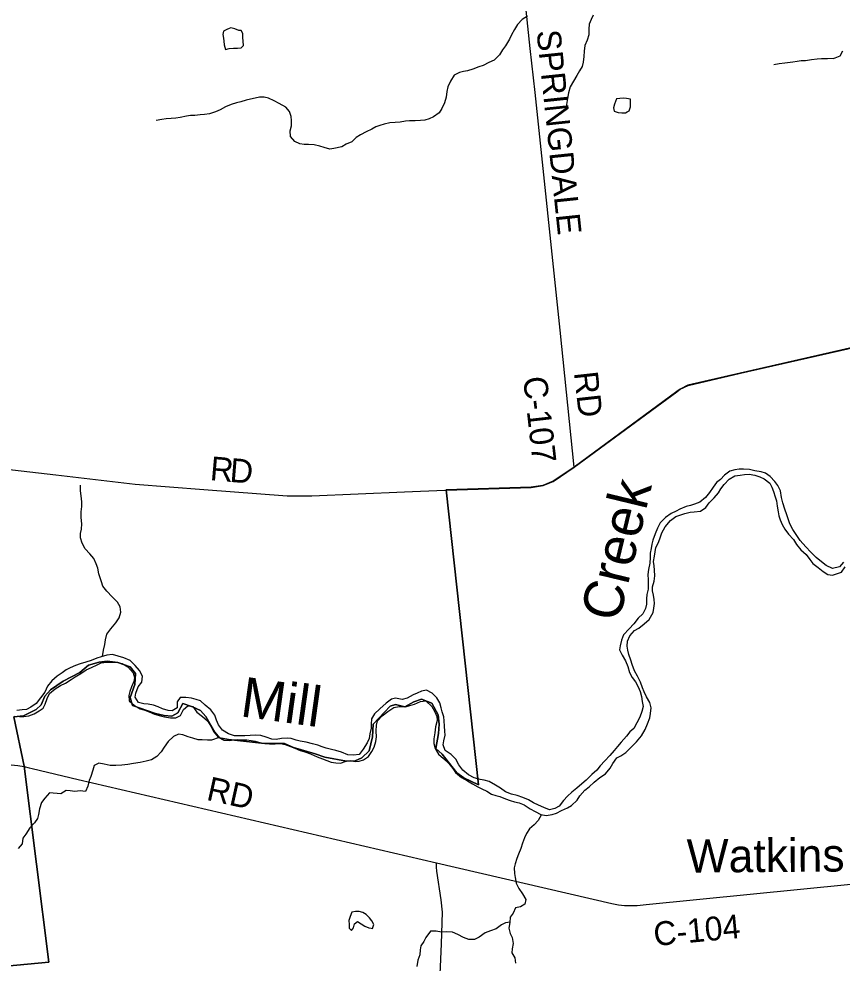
# Model space of a CAD drawing. Extents: x 114604 to 551442, y 316898 to 567001.
# Drawn here: x 125892 to 136236, y 477053 to 488914 of the extents above; entities that cross this region are included whole.
import ezdxf

# ---------------------------------------------------------------- set-up
doc = ezdxf.new("R2010")
doc.units = 0
for name, color, linetype in [('_CIVIL_CONSTRUCTION', 7, 'Continuous'), ('GE_P_Alignment_500_Bearings', 7, 'Continuous'), ('GE_P_Alignment_500_Distances', 7, 'Continuous'), ('MT_X_Edge_Line', 7, 'Continuous'), ('PM_P_Cells', 7, 'Continuous'), ('PM_P_CL_Double_Solid', 7, 'Continuous'), ('PM_P_Stop_Line', 7, 'Continuous')]:
    doc.layers.add(name, color=color, linetype=linetype)

msp = doc.modelspace()

# ---------------------------------------------------------------- linework, layer by layer
at = {"layer": 'GE_P_Alignment_500_Bearings'}
for points in [[(132871, 483282), (132693, 485006), (132378, 487991), (132317, 488542), (132050, 491119)], [(131246, 482994), (131261, 482995), (132330, 483029), (132478, 483051), (132607, 483105), (132871, 483282), (134160, 484229), (134203, 484261), (134300, 484311), (134958, 484462), (137249, 484985), (138544, 485286), (138614, 485298)], [(122753, 483665), (122822, 483639), (122903, 483613), (122995, 483589), (123056, 483575), (123132, 483561), (123287, 483539), (123517, 483510), (123774, 483483), (126358, 483185), (127355, 483070), (128217, 483002), (129264, 482923), (129575, 482925), (130736, 482975), (131246, 482994)], [(122148, 479305), (122286, 479310), (125633, 479540), (125793, 479544), (125879, 479536), (125960, 479523), (126022, 479508)], [(126022, 479508), (126059, 479500), (126637, 479361), (131141, 478313), (133344, 477802), (133428, 477787), (133500, 477777), (133570, 477775), (133660, 477779), (133774, 477789), (137020, 478113)], [(131812, 470803), (131143, 475591), (131132, 475674), (131127, 475772), (131150, 476148), (131202, 477294), (131216, 477694), (131200, 477848), (131144, 478209), (131139, 478259), (131141, 478313)]]:
    msp.add_lwpolyline(points, dxfattribs=at)
at = {"layer": 'GE_P_Alignment_500_Distances'}
for points in [[(122913, 476750), (126269, 477064), (125958, 479526), (125830, 480149), (125948, 480161), (126108, 480239), (126170, 480298), (126219, 480405), (126289, 480486), (126447, 480595), (126659, 480703), (126767, 480794), (126901, 480834), (127003, 480846), (127134, 480831), (127291, 480776), (127356, 480692), (127347, 480554), (127290, 480390), (127319, 480288), (127608, 480190), (127717, 480162), (127813, 480157), (127889, 480198), (127953, 480313), (128074, 480271), (128174, 480226), (128241, 480150), (128353, 479956), (128414, 479884), (128527, 479861), (128942, 479818), (129230, 479812), (129343, 479762), (129614, 479684), (129737, 479639), (130010, 479588), (130119, 479595), (130201, 479632), (130295, 479719), (130334, 479894), (130344, 480055), (130558, 480282), (130624, 480302), (130742, 480271), (130854, 480334), (130951, 480367), (131081, 480318), (131161, 480171), (131174, 480053), (131165, 479936), (131132, 479751), (131209, 479677), (131395, 479442), (131484, 479380), (131667, 479291), (131260, 482998), (132329, 483032), (132477, 483054), (132606, 483108), (132870, 483285), (134158, 484232), (134202, 484264), (134298, 484314), (134957, 484465), (137248, 484988)], [(137248, 484988), (134957, 484465), (134298, 484314), (134202, 484264), (134158, 484232), (132870, 483285), (132606, 483108), (132477, 483054), (132329, 483032), (131260, 482998), (131667, 479291), (131484, 479380), (131395, 479442), (131209, 479677), (131132, 479751), (131165, 479936), (131174, 480053), (131161, 480171), (131081, 480318), (130951, 480367), (130854, 480334), (130742, 480271), (130624, 480302), (130558, 480282), (130344, 480055), (130334, 479894), (130295, 479719), (130201, 479632), (130119, 479595), (130010, 479588), (129737, 479639), (129614, 479684), (129343, 479762), (129230, 479812), (128942, 479818), (128527, 479861), (128414, 479884), (128353, 479956), (128241, 480150), (128174, 480226), (128074, 480271), (127953, 480313), (127889, 480198), (127813, 480157), (127717, 480162), (127608, 480190), (127319, 480288), (127290, 480390), (127347, 480554), (127356, 480692), (127291, 480776), (127134, 480831), (127003, 480846), (126901, 480834), (126767, 480794), (126659, 480703), (126447, 480595), (126289, 480486), (126219, 480405), (126170, 480298), (126108, 480239), (125948, 480161), (125830, 480149), (125958, 479526), (126269, 477064), (122913, 476750)]]:
    msp.add_lwpolyline(points, dxfattribs=at)
at = {"layer": 'MT_X_Edge_Line'}
for points in [[(128489, 488531), (128535, 488541), (128587, 488547), (128637, 488546), (128683, 488552), (128715, 488578), (128710, 488635), (128706, 488679), (128704, 488731), (128684, 488767), (128654, 488767), (128604, 488791), (128556, 488803), (128533, 488794)], [(128533, 488794), (128506, 488783), (128464, 488759), (128454, 488717), (128464, 488673), (128467, 488633), (128473, 488589), (128489, 488531)], [(133400, 487912), (133374, 487841), (133365, 487799), (133371, 487755), (133421, 487737), (133469, 487735), (133515, 487733), (133537, 487747)], [(133537, 487747), (133559, 487761), (133576, 487811), (133578, 487861), (133576, 487905), (133528, 487915), (133484, 487917), (133442, 487915), (133400, 487912)], [(130076, 477693), (130054, 477637), (130036, 477587), (130040, 477537), (130044, 477494), (130070, 477462), (130096, 477498), (130108, 477546), (130146, 477574), (130192, 477546), (130240, 477518), (130290, 477496), (130317, 477493)], [(130317, 477493), (130336, 477490), (130350, 477540), (130326, 477584), (130298, 477624), (130254, 477662), (130212, 477687), (130166, 477701), (130122, 477703), (130076, 477693)]]:
    msp.add_lwpolyline(points, dxfattribs=at)
at = {"layer": 'PM_P_Cells'}
for points in [[(132281, 488949), (132215, 488907), (132157, 488843), (132119, 488781), (132083, 488713), (132058, 488660), (132008, 488576), (131968, 488524), (131932, 488464), (131864, 488394), (131796, 488366), (131726, 488330), (131670, 488312), (131594, 488284), (131530, 488260), (131480, 488252), (131430, 488241), (131362, 488207), (131315, 488134), (131283, 488062), (131271, 488002), (131259, 487930), (131239, 487860), (131207, 487788), (131171, 487734), (131101, 487684), (131047, 487658), (130991, 487644), (130937, 487636), (130872, 487632), (130802, 487634), (130750, 487628), (130682, 487616), (130620, 487614), (130552, 487610), (130480, 487591), (130428, 487577), (130376, 487557), (130326, 487527), (130254, 487495), (130186, 487459), (130130, 487423), (130076, 487371), (130004, 487339), (129948, 487307), (129848, 487287), (129798, 487279), (129726, 487297), (129674, 487315), (129602, 487333), (129530, 487335), (129478, 487335), (129424, 487345), (129358, 487376), (129304, 487438), (129302, 487510), (129316, 487570), (129316, 487636), (129312, 487688), (129292, 487752), (129246, 487804), (129164, 487853), (129100, 487885), (129028, 487919), (128976, 487929), (128914, 487929), (128746, 487893), (128682, 487873), (128628, 487859), (128560, 487837), (128488, 487811), (128420, 487771), (128362, 487747), (128288, 487721), (128224, 487712), (128170, 487708)], [(133109, 488960), (133081, 488906), (133059, 488850), (133055, 488785), (133053, 488713), (133031, 488645), (133003, 488581), (132996, 488509), (132992, 488441), (132982, 488371), (132970, 488317), (132938, 488261), (132904, 488205), (132862, 488133), (132818, 488062), (132798, 487986), (132787, 487914), (132771, 487840), (132767, 487790)], [(136126, 488415), (136213, 488449), (136247, 488515)], [(136126, 488415), (136053, 488411), (135977, 488413), (135923, 488407), (135853, 488399), (135775, 488389), (135723, 488389), (135671, 488378), (135617, 488372), (135517, 488360), (135447, 488348), (135379, 488338)], [(128170, 487708), (128104, 487700), (128048, 487700), (127998, 487694), (127918, 487676), (127866, 487668), (127804, 487664), (127742, 487658), (127690, 487652), (127616, 487636)], [(136116, 482009), (136037, 482048), (135977, 482096), (135911, 482149), (135841, 482215), (135779, 482281), (135711, 482361), (135665, 482425), (135617, 482499), (135578, 482572), (135540, 482684), (135518, 482756), (135492, 482836), (135474, 482902), (135460, 482984), (135430, 483051), (135392, 483103), (135334, 483167), (135273, 483209), (135217, 483225), (135139, 483239), (135071, 483253), (134997, 483260), (134942, 483256), (134890, 483250), (134824, 483234), (134758, 483184), (134708, 483130), (134658, 483092), (134614, 483030), (134570, 482964), (134518, 482902), (134450, 482845), (134382, 482818), (134332, 482802), (134276, 482788), (134199, 482754), (134149, 482732), (134087, 482702), (134015, 482650), (133949, 482586), (133915, 482516), (133885, 482445), (133857, 482365), (133847, 482315), (133837, 482261), (133826, 482201), (133826, 482147), (133818, 482077), (133802, 481997), (133796, 481937), (133798, 481867), (133800, 481817), (133800, 481750), (133782, 481682), (133776, 481630), (133777, 481564), (133767, 481506), (133733, 481442), (133675, 481388), (133619, 481316), (133561, 481252), (133489, 481176), (133465, 481108), (133446, 481040), (133438, 480988), (133472, 480921), (133516, 480849), (133544, 480779), (133566, 480705), (133600, 480639), (133640, 480587), (133672, 480525), (133700, 480464), (133715, 480402), (133725, 480340), (133737, 480276), (133721, 480212), (133693, 480144), (133657, 480072), (133619, 480000), (133569, 479958), (133527, 479904), (133460, 479830), (133414, 479776), (133370, 479724), (133318, 479662), (133254, 479594), (133196, 479530), (133154, 479475), (133092, 479421), (133020, 479353), (132965, 479305), (132901, 479249), (132841, 479199), (132787, 479149), (132735, 479097)], [(132317, 478992), (132381, 478958), (132451, 478921), (132519, 478907), (132591, 478919), (132647, 478937), (132711, 478969), (132785, 479005), (132835, 479035), (132905, 479099), (132941, 479155), (133003, 479225), (133057, 479267), (133120, 479327), (133192, 479383), (133264, 479429), (133322, 479501), (133354, 479561), (133404, 479633), (133456, 479659), (133520, 479701), (133580, 479761), (133651, 479833), (133717, 479909), (133763, 479986), (133791, 480060), (133821, 480136), (133829, 480188), (133835, 480258), (133819, 480326), (133776, 480400), (133750, 480462), (133728, 480512), (133702, 480583), (133664, 480657), (133628, 480725), (133596, 480805), (133582, 480859), (133554, 480931), (133542, 480985), (133534, 481036), (133539, 481098), (133567, 481166), (133629, 481232), (133681, 481260), (133747, 481314), (133811, 481368), (133861, 481456), (133871, 481514), (133877, 481572), (133876, 481622), (133868, 481676), (133854, 481728), (133854, 481778), (133874, 481853), (133884, 481917), (133880, 481989), (133874, 482045), (133868, 482099), (133878, 482165), (133889, 482221), (133897, 482273), (133925, 482327), (133947, 482385), (133971, 482459), (134013, 482535), (134079, 482612), (134145, 482662), (134195, 482682), (134261, 482701), (134327, 482717), (134377, 482721), (134458, 482731), (134524, 482775), (134566, 482837), (134630, 482899), (134684, 482959), (134714, 483013), (134752, 483065), (134818, 483132), (134886, 483176), (134956, 483183), (135008, 483191), (135068, 483197), (135138, 483181), (135204, 483161), (135258, 483137), (135326, 483083), (135352, 483031), (135374, 482977), (135396, 482912), (135410, 482860), (135422, 482792), (135434, 482722), (135440, 482670), (135456, 482620), (135484, 482564), (135515, 482504), (135561, 482443), (135625, 482375), (135663, 482311)], [(126944, 480905), (126955, 480986), (126973, 481054), (126979, 481114), (126999, 481184), (127049, 481254), (127109, 481326), (127153, 481392), (127173, 481462), (127164, 481530), (127132, 481586), (127066, 481655), (126996, 481727), (126948, 481787), (126928, 481841), (126914, 481891), (126898, 481945), (126882, 482015), (126864, 482068), (126832, 482134), (126785, 482194), (126723, 482256), (126687, 482328), (126667, 482396), (126665, 482448), (126679, 482505), (126681, 482573), (126675, 482653), (126675, 482723), (126681, 482791), (126682, 482849), (126674, 482923), (126668, 482987), (126666, 483057)], [(135663, 482311), (135717, 482243), (135783, 482185), (135831, 482123), (135869, 482072), (135935, 482024), (135997, 481974), (136057, 481936), (136117, 481926)], [(136253, 482089), (136202, 482031), (136116, 482009)], [(136117, 481926), (136228, 481963), (136276, 482031)], [(127354, 480394), (127362, 480446), (127392, 480522), (127436, 480584), (127446, 480657), (127406, 480727), (127352, 480793), (127290, 480853), (127211, 480889), (127141, 480911), (127067, 480929), (126997, 480920), (126926, 480900), (126872, 480884), (126802, 480856), (126732, 480834), (126660, 480814), (126604, 480792), (126538, 480764), (126486, 480738), (126434, 480700), (126374, 480658), (126306, 480600), (126250, 480534), (126216, 480458), (126165, 480384), (126111, 480316), (126041, 480268), (125989, 480240), (125935, 480234), (125867, 480228)], [(125837, 480156), (125901, 480152), (125955, 480152), (126019, 480158), (126085, 480186), (126147, 480221), (126197, 480255), (126221, 480308), (126249, 480378), (126278, 480438), (126346, 480498), (126416, 480542), (126476, 480568), (126550, 480614), (126600, 480648), (126670, 480692), (126738, 480736), (126806, 480768), (126874, 480801), (126924, 480827), (126992, 480835), (127066, 480835), (127124, 480833), (127190, 480815), (127262, 480773), (127330, 480701)], [(127330, 480701), (127346, 480643), (127338, 480589), (127308, 480525), (127286, 480466), (127274, 480414), (127278, 480350), (127344, 480290), (127414, 480248), (127474, 480232), (127531, 480208), (127597, 480180), (127655, 480163), (127721, 480147), (127795, 480135), (127865, 480133), (127924, 480165), (127962, 480239), (128016, 480285), (128078, 480275), (128130, 480207), (128198, 480153), (128263, 480095), (128303, 480030), (128337, 479964), (128397, 479892), (128467, 479854), (128537, 479850), (128587, 479858), (128639, 479862), (128699, 479860), (128757, 479856), (128809, 479850), (128861, 479841), (128931, 479821), (128983, 479813), (129043, 479809), (129113, 479809), (129181, 479811), (129237, 479799), (129303, 479775), (129361, 479753), (129425, 479725), (129485, 479706), (129555, 479684), (129639, 479644), (129705, 479618), (129817, 479578), (129873, 479568), (129935, 479566), (130003, 479590), (130053, 479598), (130117, 479587), (130167, 479591), (130221, 479607), (130283, 479647), (130325, 479711), (130356, 479765), (130378, 479838), (130386, 479894), (130382, 479966), (130384, 480044), (130400, 480096), (130458, 480158), (130528, 480212), (130604, 480264), (130670, 480276), (130750, 480272), (130803, 480288), (130863, 480306), (130937, 480338), (131007, 480346), (131081, 480275), (131120, 480209), (131144, 480153), (131146, 480103), (131128, 480023), (131118, 479947), (131106, 479871), (131106, 479811), (131124, 479748), (131164, 479676), (131228, 479622), (131293, 479562), (131345, 479500), (131377, 479448), (131453, 479385), (131527, 479341), (131593, 479305), (131659, 479267), (131711, 479241), (131773, 479215), (131829, 479175), (131883, 479159), (131935, 479146), (132005, 479118), (132065, 479096), (132119, 479078), (132177, 479068), (132243, 479040), (132317, 478992)], [(132735, 479097), (132679, 479025), (132627, 478997), (132561, 478979), (132489, 479006), (132421, 479038), (132357, 479068), (132295, 479104), (132223, 479132), (132153, 479158), (132083, 479174), (132007, 479206), (131945, 479249), (131879, 479287), (131803, 479335), (131739, 479351), (131687, 479359), (131613, 479381), (131543, 479417), (131471, 479478), (131419, 479546), (131384, 479614), (131322, 479674), (131250, 479726), (131224, 479796), (131230, 479846), (131250, 479915), (131244, 479965), (131238, 480031), (131234, 480097), (131230, 480147), (131211, 480211), (131199, 480261), (131183, 480323), (131145, 480385), (131085, 480446), (131015, 480484), (130951, 480468), (130897, 480444), (130847, 480424), (130769, 480382), (130707, 480366), (130625, 480382), (130573, 480368), (130506, 480318), (130426, 480246), (130362, 480186), (130324, 480120), (130320, 480056), (130318, 480004), (130300, 479932), (130292, 479876), (130270, 479822), (130217, 479742), (130167, 479672), (130097, 479664), (130025, 479670), (129947, 479702), (129875, 479726), (129819, 479738), (129755, 479752), (129703, 479772), (129649, 479790), (129581, 479806), (129501, 479827), (129427, 479843), (129375, 479855), (129315, 479875), (129263, 479879), (129191, 479873), (129123, 479861), (129069, 479867), (129001, 479893), (128931, 479913), (128871, 479918), (128799, 479912), (128733, 479910), (128601, 479910), (128525, 479932), (128451, 479980), (128401, 480048), (128376, 480106), (128356, 480167), (128304, 480235), (128234, 480295), (128174, 480347), (128120, 480365), (128060, 480383), (127990, 480389), (127920, 480388), (127882, 480335), (127880, 480259), (127818, 480223), (127766, 480227), (127696, 480248), (127642, 480272), (127584, 480292), (127518, 480306), (127464, 480310), (127396, 480326), (127354, 480394)], [(128408, 479886), (128313, 479854), (128263, 479852), (128197, 479856), (128145, 479858), (128077, 479877), (128021, 479897), (127951, 479921), (127899, 479931), (127833, 479901), (127769, 479839), (127719, 479765), (127679, 479709), (127625, 479647), (127560, 479605), (127492, 479589), (127418, 479573), (127334, 479559), (127262, 479549), (127184, 479541), (127110, 479535), (127040, 479535), (126964, 479553), (126896, 479564), (126840, 479534), (126822, 479477), (126798, 479399), (126774, 479347), (126758, 479277), (126730, 479211), (126664, 479219), (126594, 479207), (126538, 479219), (126488, 479220), (126421, 479178), (126277, 479194), (126217, 479126), (126175, 479072), (126153, 478990), (126139, 478922), (126127, 478869), (126089, 478817), (126029, 478751), (125979, 478673), (125942, 478621), (125932, 478551), (125884, 478493)], [(132460, 478919), (132415, 478845), (132368, 478791), (132310, 478741), (132272, 478681), (132246, 478629), (132222, 478559), (132198, 478493), (132170, 478421), (132150, 478369), (132126, 478301), (132117, 478251), (132121, 478179), (132127, 478129), (132141, 478059), (132173, 477990), (132219, 477922), (132261, 477852), (132249, 477792), (132195, 477760), (132133, 477748), (132101, 477682), (132064, 477630), (132062, 477562), (132048, 477494), (132066, 477426), (132092, 477374), (132104, 477300), (132090, 477231), (132088, 477181), (132122, 477119), (132131, 477051)], [(132063, 477568), (132008, 477558), (131956, 477536), (131888, 477484), (131818, 477458), (131752, 477432), (131676, 477378), (131616, 477352), (131546, 477352), (131480, 477374), (131408, 477413), (131342, 477441), (131270, 477447), (131202, 477441), (131136, 477453), (131064, 477453), (131006, 477377), (130980, 477325), (130944, 477271), (130933, 477221), (130931, 477159), (130903, 477091), (130891, 477011)]]:
    msp.add_lwpolyline(points, dxfattribs=at)

# ---------------------------------------------------------------- texts
at = {"layer": '_CIVIL_CONSTRUCTION'}
msp.add_text('Watkins', height=417, rotation=0.4113, dxfattribs=at).set_placement((134285, 478190))
at = {"layer": 'PM_P_CL_Double_Solid'}
for s, rotation, p in [('SPRINGDALE', 275.9944, (132396, 488762)), ('C-107', 276.4777, (132226, 484408)), ('RD', 276.3689, (132866, 484471)), ('R', 354.9975, (128286, 483121)), ('D', 355.3058, (128534, 483099)), ('RD', 347.4547, (128237, 479106)), ('C-104', 5.3803, (133880, 477267))]:
    msp.add_text(s, height=300, rotation=rotation, dxfattribs=at).set_placement(p)
at = {"layer": 'PM_P_Stop_Line'}
for s, height, rotation, p in [('Creek', 499.9, 76.4165, (133430, 481323)), ('Mill', 500, 352.0243, (128661, 480156))]:
    msp.add_text(s, height=height, rotation=rotation, dxfattribs=at).set_placement(p)

doc.saveas('drawing.dxf')
